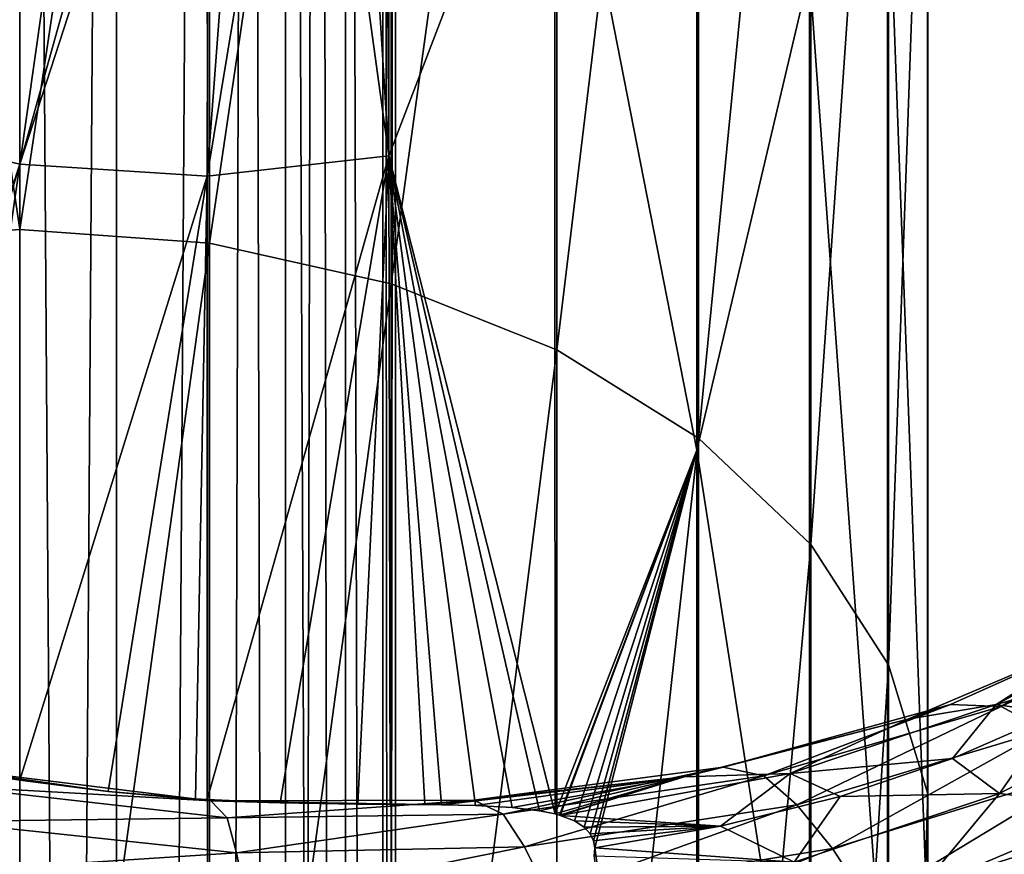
# Model space of a CAD drawing. Header units: metres. Extents: x -109 to 109, y -452 to 89.
# Tile 369 of 656: x 0 to 9, y -63 to -55. Entities that reach past the tile are written whole.
import ezdxf

# ---------------------------------------------------------------- set-up
doc = ezdxf.new("R2010")
doc.units = ezdxf.units.M
doc.layers.add('solid_K244270000C71_000_01', color=7, linetype='CONTINUOUS')
doc.layers.add('solid_k244270000c71_000_02', color=7, linetype='CONTINUOUS')

msp = doc.modelspace()

# ---------------------------------------------------------------- linework, layer by layer
at = {"layer": 'solid_K244270000C71_000_01'}
for points in [[(3.38175, -22.244411, 375.402008), (3.033048, -22.294632, 376.246521), (3.38074, -153.699997, 375.405762)], [(3.033048, -22.294632, 372.753296), (3.38175, -22.244411, 373.597809), (3.38074, -153.699997, 373.594025)], [(3.5, -22.22611, 374.499908), (3.5, -153.699997, 374.499908), (3.38074, -153.699997, 373.594025)], [(3.38175, -22.244411, 373.597809), (3.5, -22.22611, 374.499908), (3.38074, -153.699997, 373.594025)], [(3.38175, -22.244411, 375.402008), (3.38074, -153.699997, 375.405762), (3.5, -153.699997, 374.499908)], [(3.5, -22.22611, 374.499908), (3.38175, -22.244411, 375.402008), (3.5, -153.699997, 374.499908)], [(2.474925, -22.363464, 376.974731), (2.128956, -22.39905, 377.277954), (2.474874, -153.699997, 376.974792)], [(2.128956, -22.39905, 371.721863), (2.474925, -22.363464, 372.025085), (2.474874, -153.699997, 372.025024)], [(2.778136, -22.327826, 372.371063), (3.031089, -153.699997, 372.749908), (2.474874, -153.699997, 372.025024)], [(2.474925, -22.363464, 372.025085), (2.778136, -22.327826, 372.371063), (2.474874, -153.699997, 372.025024)], [(2.474925, -22.363464, 376.974731), (2.474874, -153.699997, 376.974792), (3.031089, -153.699997, 376.249908)], [(2.778137, -22.327826, 376.628754), (2.474925, -22.363464, 376.974731), (3.031089, -153.699997, 376.249908)], [(2.778136, -22.327826, 372.371063), (3.033048, -22.294632, 372.753296), (3.031089, -153.699997, 372.749908)], [(3.033048, -22.294632, 376.246521), (2.778137, -22.327826, 376.628754), (3.031089, -153.699997, 376.249908)], [(3.033048, -22.294632, 376.246521), (3.031089, -153.699997, 376.249908), (3.38074, -153.699997, 375.405762)], [(3.033048, -22.294632, 372.753296), (3.38074, -153.699997, 373.594025), (3.031089, -153.699997, 372.749908)], [(1.746732, -22.432095, 377.532867), (0.902252, -22.481905, 377.881622), (0.905867, -153.699997, 377.880646)], [(0.902252, -22.481905, 371.118195), (1.746732, -22.432095, 371.466919), (0.905867, -153.699997, 371.119171)], [(1.746732, -22.432095, 377.532867), (0.905867, -153.699997, 377.880646), (1.75, -153.699997, 377.531006)], [(1.746732, -22.432095, 371.466919), (1.75, -153.699997, 371.468811), (0.905867, -153.699997, 371.119171)], [(2.128956, -22.39905, 377.277954), (1.746732, -22.432095, 377.532867), (1.75, -153.699997, 377.531006)], [(1.746732, -22.432095, 371.466919), (2.128956, -22.39905, 371.721863), (1.75, -153.699997, 371.468811)], [(2.128956, -22.39905, 377.277954), (1.75, -153.699997, 377.531006), (2.474874, -153.699997, 376.974792)], [(2.128956, -22.39905, 371.721863), (2.474874, -153.699997, 372.025024), (1.75, -153.699997, 371.468811)], [(0.902252, -22.481905, 377.881622), (0, -22.5, 377.999908), (0.905867, -153.699997, 377.880646)], [(0, -22.5, 377.999908), (0, -153.699997, 377.999908), (0.905867, -153.699997, 377.880646)], [(0, -45.258682, 806.240356), (0, -57.165459, 818.389893), (1.767249, -45.397137, 806.116577)], [(0, -57.165459, 818.389893), (1.767249, -57.293434, 818.255249), (1.767249, -45.397137, 806.116577)], [(1.767249, -45.397137, 806.116577), (1.767249, -57.293434, 818.255249), (3.458888, -45.806995, 805.75)], [(1.767249, -57.293434, 818.255249), (3.458888, -57.672264, 817.85675), (3.458888, -45.806995, 805.75)], [(3.458888, -45.806995, 805.75), (3.458888, -57.672264, 817.85675), (4.999055, -46.47031, 805.156799)], [(3.458888, -57.672264, 817.85675), (4.999055, -58.285358, 817.211792), (4.999055, -46.47031, 805.156799)], [(4.999055, -46.47031, 805.156799), (4.999055, -58.285358, 817.211792), (6.320303, -47.358025, 804.362915)], [(4.999055, -58.285358, 817.211792), (6.320303, -59.105869, 816.348633), (6.320303, -47.358025, 804.362915)], [(6.320303, -47.358025, 804.362915), (6.320303, -59.105869, 816.348633), (7.364774, -48.431274, 803.403137)], [(6.320303, -59.105869, 816.348633), (7.364774, -60.097866, 815.305054), (7.364774, -48.431274, 803.403137)], [(7.364774, -48.431274, 803.403137), (7.364774, -60.097866, 815.305054), (8.086726, -49.643055, 802.319397)], [(4.980319, -52.459599, 791.095459), (6.304805, -49.453522, 789.332947), (6.304805, -59.219906, 800.414673)], [(6.304805, -59.219906, 800.414673), (6.304805, -49.453522, 789.332947), (7.353192, -54.772999, 797.731689)], [(7.364774, -60.097866, 815.305054), (8.086726, -61.217903, 814.12677), (8.086726, -49.643055, 802.319397)], [(8.086726, -49.643055, 802.319397), (8.086726, -61.217903, 814.12677), (8.454546, -50.940296, 801.159302)], [(3.08606, -50.881485, 787.571899), (3.399879, -50.761761, 787.629944), (3.437735, -56.479462, 794.37793)], [(3.399879, -50.761761, 787.629944), (3.440797, -50.743973, 787.636597), (3.437735, -56.479462, 794.37793)], [(4.980319, -52.459599, 791.095459), (3.437735, -56.479462, 794.37793), (3.440797, -50.743973, 787.636597)], [(2.683905, -50.999359, 787.486755), (3.08606, -50.881485, 787.571899), (3.437735, -56.479462, 794.37793)], [(8.086726, -61.217903, 814.12677), (8.454546, -62.416939, 812.865356), (8.454546, -50.940296, 801.159302)], [(8.454546, -50.940296, 801.159302), (8.454546, -62.416939, 812.865356), (8.452125, -52.266197, 799.973511)], [(1.744606, -56.670444, 793.772278), (2.683905, -50.999359, 787.486755), (3.437735, -56.479462, 794.37793)], [(1.744606, -56.670444, 793.772278), (2.163232, -51.104588, 787.370483), (2.683905, -50.999359, 787.486755)], [(0, -56.557533, 793.372009), (0, -51.105125, 786.926575), (0.765126, -51.177666, 787.071045)], [(1.744606, -56.670444, 793.772278), (1.75871, -51.154949, 787.280273), (2.163232, -51.104588, 787.370483)], [(0, -56.557533, 793.372009), (1.75871, -51.154949, 787.280273), (1.744606, -56.670444, 793.772278)], [(0, -56.557533, 793.372009), (1.507031, -51.173801, 787.225342), (1.75871, -51.154949, 787.280273)], [(0, -56.557533, 793.372009), (0.765126, -51.177666, 787.071045), (1.507031, -51.173801, 787.225342)], [(8.452125, -52.266197, 799.973511), (8.452125, -63.64246, 811.576111), (8.079568, -53.562691, 798.814087)], [(8.454546, -62.416939, 812.865356), (8.452125, -63.64246, 811.576111), (8.452125, -52.266197, 799.973511)], [(4.980319, -52.459599, 791.095459), (4.984968, -62.604515, 802.205444), (3.437735, -56.479462, 794.37793)], [(4.980319, -52.459599, 791.095459), (6.304805, -59.219906, 800.414673), (4.984968, -62.604515, 802.205444)], [(8.079568, -53.562691, 798.814087), (8.079568, -64.840797, 810.315491), (7.353192, -54.772999, 797.731689)], [(8.452125, -63.64246, 811.576111), (8.079568, -64.840797, 810.315491), (8.079568, -53.562691, 798.814087)], [(6.304805, -59.219906, 800.414673), (7.353192, -54.772999, 797.731689), (7.353192, -65.95948, 809.138611)], [(8.079568, -64.840797, 810.315491), (7.353192, -65.95948, 809.138611), (7.353192, -54.772999, 797.731689)], [(1.745519, -62.469433, 800.017822), (1.744606, -56.670444, 793.772278), (3.437735, -56.479462, 794.37793)], [(2.423455, -62.499325, 800.294861), (1.745519, -62.469433, 800.017822), (3.437735, -56.479462, 794.37793)], [(3.148458, -62.512676, 800.669373), (2.423455, -62.499325, 800.294861), (3.437735, -56.479462, 794.37793)], [(3.148458, -62.512676, 800.669373), (3.437735, -56.479462, 794.37793), (3.449899, -62.514793, 800.853271)], [(3.773135, -62.516808, 801.072388), (3.449899, -62.514793, 800.853271), (3.437735, -56.479462, 794.37793)], [(3.927027, -62.518402, 801.18573), (3.773135, -62.516808, 801.072388), (3.437735, -56.479462, 794.37793)], [(4.243268, -62.525089, 801.440186), (3.927027, -62.518402, 801.18573), (3.437735, -56.479462, 794.37793)], [(4.584789, -62.543655, 801.755249), (4.243268, -62.525089, 801.440186), (3.437735, -56.479462, 794.37793)], [(4.838393, -62.574013, 802.026794), (4.584789, -62.543655, 801.755249), (3.437735, -56.479462, 794.37793)], [(4.984968, -62.604515, 802.205444), (4.838393, -62.574013, 802.026794), (3.437735, -56.479462, 794.37793)], [(0, -62.288715, 799.570862), (0, -56.557533, 793.372009), (1.744606, -56.670444, 793.772278)], [(0.824356, -62.394142, 799.737488), (0, -62.288715, 799.570862), (1.744606, -56.670444, 793.772278)], [(1.636491, -62.462719, 799.979126), (0.824356, -62.394142, 799.737488), (1.744606, -56.670444, 793.772278)], [(1.636491, -62.462719, 799.979126), (1.744606, -56.670444, 793.772278), (1.745519, -62.469433, 800.017822)], [(0, -57.165459, 818.389893), (0, -70.023048, 829.52832), (1.767249, -57.293434, 818.255249)], [(0, -70.023048, 829.52832), (1.767249, -70.139702, 829.383789), (1.767249, -57.293434, 818.255249)], [(1.767249, -57.293434, 818.255249), (1.767249, -70.139702, 829.383789), (3.458888, -57.672264, 817.85675)], [(1.767249, -70.139702, 829.383789), (3.458888, -70.485008, 828.955872), (3.458888, -57.672264, 817.85675)], [(3.458888, -57.672264, 817.85675), (3.458888, -70.485008, 828.955872), (4.999055, -58.285358, 817.211792)], [(3.458888, -70.485008, 828.955872), (4.999055, -71.043861, 828.263367), (4.999055, -58.285358, 817.211792)], [(4.999055, -58.285358, 817.211792), (4.999055, -71.043861, 828.263367), (6.320303, -59.105869, 816.348633)], [(4.999055, -71.043861, 828.263367), (6.320303, -71.791771, 827.336609), (6.320303, -59.105869, 816.348633)], [(6.320303, -59.105869, 816.348633), (6.320303, -71.791771, 827.336609), (7.364774, -60.097866, 815.305054)], [(5.026838, -62.616127, 802.26062), (4.984968, -62.604515, 802.205444), (6.304805, -59.219906, 800.414673)], [(5.031427, -62.6175, 802.266785), (5.026838, -62.616127, 802.26062), (6.304805, -59.219906, 800.414673)], [(5.16371, -62.669056, 802.4599), (5.031427, -62.6175, 802.266785), (6.304805, -59.219906, 800.414673)], [(5.253786, -62.727375, 802.618042), (5.16371, -62.669056, 802.4599), (6.304805, -59.219906, 800.414673)], [(5.310539, -62.789593, 802.744629), (5.253786, -62.727375, 802.618042), (6.304805, -59.219906, 800.414673)], [(5.341755, -62.853161, 802.844238), (5.310539, -62.789593, 802.744629), (6.304805, -59.219906, 800.414673)], [(5.354032, -62.919346, 802.924866), (5.341755, -62.853161, 802.844238), (6.304805, -59.219906, 800.414673)], [(5.354032, -62.919346, 802.924866), (6.304805, -59.219906, 800.414673), (6.304805, -69.799919, 810.722412)], [(6.304805, -69.799919, 810.722412), (6.304805, -59.219906, 800.414673), (7.353192, -65.95948, 809.138611)], [(6.320303, -71.791771, 827.336609), (7.364774, -72.695999, 826.216125), (7.364774, -60.097866, 815.305054)], [(7.364774, -60.097866, 815.305054), (7.364774, -72.695999, 826.216125), (8.086726, -61.217903, 814.12677)], [(10.094401, -60.946835, 805.019165), (10.518476, -60.75861, 804.564392), (8.66574, -61.586098, 802.993042)], [(9.136326, -61.602802, 802.507141), (8.66574, -61.586098, 802.993042), (10.518476, -60.75861, 804.564392)], [(9.090333, -61.584412, 804.826172), (10.512353, -61.190914, 806.77417), (10.725115, -60.723637, 806.457886)], [(9.090333, -61.584412, 804.826172), (10.725115, -60.723637, 806.457886), (10.094401, -60.946835, 805.019165)], [(9.136326, -61.602802, 802.507141), (10.518476, -60.75861, 804.564392), (11.060643, -60.698086, 804.15509)], [(9.136326, -61.602802, 802.507141), (11.060643, -60.698086, 804.15509), (9.54297, -61.823288, 801.981445)], [(8.267884, -61.722729, 803.48645), (10.094401, -60.946835, 805.019165), (8.66574, -61.586098, 802.993042)], [(9.090333, -61.584412, 804.826172), (10.094401, -60.946835, 805.019165), (8.267884, -61.722729, 803.48645)], [(7.364774, -72.695999, 826.216125), (8.086726, -73.716942, 824.950989), (8.086726, -61.217903, 814.12677)], [(8.086726, -61.217903, 814.12677), (8.086726, -73.716942, 824.950989), (8.454546, -62.416939, 812.865356)], [(9.090333, -61.584412, 804.826172), (9.643143, -61.670788, 805.865601), (10.512353, -61.190914, 806.77417)], [(8.267884, -61.722729, 803.48645), (8.66574, -61.586098, 802.993042), (6.547635, -62.169487, 801.667664)], [(6.926152, -62.250168, 801.117859), (6.547635, -62.169487, 801.667664), (8.66574, -61.586098, 802.993042)], [(6.926152, -62.250168, 801.117859), (8.66574, -61.586098, 802.993042), (9.136326, -61.602802, 802.507141)], [(7.171659, -62.226677, 803.4198), (8.683532, -62.08889, 805.022156), (9.090333, -61.584412, 804.826172)], [(7.171659, -62.226677, 803.4198), (9.090333, -61.584412, 804.826172), (8.267884, -61.722729, 803.48645)], [(9.090333, -61.584412, 804.826172), (8.683532, -62.08889, 805.022156), (9.643143, -61.670788, 805.865601)], [(9.12191, -62.415462, 805.714111), (10.750194, -61.562458, 807.353271), (9.643143, -61.670788, 805.865601)], [(10.179019, -62.550617, 806.778564), (10.750194, -61.562458, 807.353271), (9.12191, -62.415462, 805.714111)], [(6.926152, -62.250168, 801.117859), (9.136326, -61.602802, 802.507141), (7.234425, -62.519547, 800.550476)], [(9.136326, -61.602802, 802.507141), (9.54297, -61.823288, 801.981445), (7.234425, -62.519547, 800.550476)], [(9.12191, -62.415462, 805.714111), (9.643143, -61.670788, 805.865601), (8.683532, -62.08889, 805.022156)], [(6.185346, -62.257469, 802.197571), (8.267884, -61.722729, 803.48645), (6.547635, -62.169487, 801.667664)], [(7.171659, -62.226677, 803.4198), (8.267884, -61.722729, 803.48645), (6.185346, -62.257469, 802.197571)], [(7.234425, -62.519547, 800.550476), (9.54297, -61.823288, 801.981445), (7.566905, -62.92651, 800.061462)], [(9.54297, -61.823288, 801.981445), (9.981547, -62.178738, 801.537964), (7.566905, -62.92651, 800.061462)], [(7.171659, -62.226677, 803.4198), (7.639399, -62.440617, 804.246216), (8.683532, -62.08889, 805.022156)], [(9.12191, -62.415462, 805.714111), (8.683532, -62.08889, 805.022156), (7.639399, -62.440617, 804.246216)], [(-0.722112, -62.174618, 799.387146), (0, -62.288715, 799.570862), (0.824356, -62.394142, 799.737488)], [(1.780534, -62.482254, 799.852295), (-0.722112, -62.174618, 799.387146), (0.824356, -62.394142, 799.737488)], [(-0.695968, -62.34367, 798.740723), (-0.722112, -62.174618, 799.387146), (1.780534, -62.482254, 799.852295)], [(6.185346, -62.257469, 802.197571), (6.547635, -62.169487, 801.667664), (4.229111, -62.476025, 800.61499)], [(4.49963, -62.604855, 800.016052), (4.229111, -62.476025, 800.61499), (6.547635, -62.169487, 801.667664)], [(4.49963, -62.604855, 800.016052), (6.547635, -62.169487, 801.667664), (6.926152, -62.250168, 801.117859)], [(7.171659, -62.226677, 803.4198), (5.031427, -62.6175, 802.266785), (6.525148, -62.7192, 803.545288)], [(7.171659, -62.226677, 803.4198), (6.185346, -62.257469, 802.197571), (5.031427, -62.6175, 802.266785)], [(7.171659, -62.226677, 803.4198), (6.525148, -62.7192, 803.545288), (7.639399, -62.440617, 804.246216)], [(7.566905, -62.92651, 800.061462), (9.981547, -62.178738, 801.537964), (7.899507, -63.436657, 799.681274)], [(9.981547, -62.178738, 801.537964), (10.420284, -62.638542, 801.203918), (7.899507, -63.436657, 799.681274)], [(6.185346, -62.257469, 802.197571), (3.927027, -62.518402, 801.18573), (4.243268, -62.525089, 801.440186)], [(6.185346, -62.257469, 802.197571), (4.229111, -62.476025, 800.61499), (3.927027, -62.518402, 801.18573)], [(6.185346, -62.257469, 802.197571), (4.243268, -62.525089, 801.440186), (4.584789, -62.543655, 801.755249)], [(4.49963, -62.604855, 800.016052), (6.926152, -62.250168, 801.117859), (4.699902, -62.909679, 799.419434)], [(6.185346, -62.257469, 802.197571), (4.584789, -62.543655, 801.755249), (4.838393, -62.574013, 802.026794)], [(6.926152, -62.250168, 801.117859), (7.234425, -62.519547, 800.550476), (4.699902, -62.909679, 799.419434)], [(6.185346, -62.257469, 802.197571), (4.838393, -62.574013, 802.026794), (4.984968, -62.604515, 802.205444)], [(6.185346, -62.257469, 802.197571), (4.984968, -62.604515, 802.205444), (5.026838, -62.616127, 802.26062)], [(6.185346, -62.257469, 802.197571), (5.026838, -62.616127, 802.26062), (5.031427, -62.6175, 802.266785)], [(-0.695968, -62.34367, 798.740723), (1.780534, -62.482254, 799.852295), (1.931792, -62.640926, 799.220886)], [(1.780534, -62.482254, 799.852295), (0.824356, -62.394142, 799.737488), (1.636491, -62.462719, 799.979126)], [(7.209278, -63.052387, 804.30072), (9.12191, -62.415462, 805.714111), (7.639399, -62.440617, 804.246216)], [(8.371524, -63.31691, 805.228577), (9.12191, -62.415462, 805.714111), (7.209278, -63.052387, 804.30072)], [(8.086726, -73.716942, 824.950989), (8.454546, -74.809891, 823.596619), (8.454546, -62.416939, 812.865356)], [(8.371524, -63.31691, 805.228577), (10.179019, -62.550617, 806.778564), (9.12191, -62.415462, 805.714111)], [(8.454546, -62.416939, 812.865356), (8.454546, -74.809891, 823.596619), (8.452125, -63.64246, 811.576111)], [(1.780534, -62.482254, 799.852295), (1.636491, -62.462719, 799.979126), (1.745519, -62.469433, 800.017822)], [(1.780534, -62.482254, 799.852295), (1.745519, -62.469433, 800.017822), (2.423455, -62.499325, 800.294861)], [(4.229111, -62.476025, 800.61499), (1.780534, -62.482254, 799.852295), (3.773135, -62.516808, 801.072388)], [(1.931792, -62.640926, 799.220886), (1.780534, -62.482254, 799.852295), (4.229111, -62.476025, 800.61499)], [(1.780534, -62.482254, 799.852295), (3.449899, -62.514793, 800.853271), (3.773135, -62.516808, 801.072388)], [(1.780534, -62.482254, 799.852295), (3.148458, -62.512676, 800.669373), (3.449899, -62.514793, 800.853271)], [(1.780534, -62.482254, 799.852295), (2.423455, -62.499325, 800.294861), (3.148458, -62.512676, 800.669373)], [(1.931792, -62.640926, 799.220886), (4.229111, -62.476025, 800.61499), (4.49963, -62.604855, 800.016052)], [(4.229111, -62.476025, 800.61499), (3.773135, -62.516808, 801.072388), (3.927027, -62.518402, 801.18573)], [(7.209278, -63.052387, 804.30072), (7.639399, -62.440617, 804.246216), (6.525148, -62.7192, 803.545288)], [(1.931792, -62.640926, 799.220886), (4.49963, -62.604855, 800.016052), (2.017774, -62.966568, 798.608398)], [(4.49963, -62.604855, 800.016052), (4.699902, -62.909679, 799.419434), (2.017774, -62.966568, 798.608398)], [(4.699902, -62.909679, 799.419434), (7.234425, -62.519547, 800.550476), (4.915901, -63.353905, 798.898621)], [(7.234425, -62.519547, 800.550476), (7.566905, -62.92651, 800.061462), (4.915901, -63.353905, 798.898621)], [(10.495028, -63.109165, 806.917053), (10.179019, -62.550617, 806.778564), (8.371524, -63.31691, 805.228577)], [(6.525148, -62.7192, 803.545288), (5.031427, -62.6175, 802.266785), (5.16371, -62.669056, 802.4599)], [(6.525148, -62.7192, 803.545288), (5.16371, -62.669056, 802.4599), (5.253786, -62.727375, 802.618042)], [(7.899507, -63.436657, 799.681274), (10.420284, -62.638542, 801.203918), (8.20814, -64.015854, 799.440247)], [(10.420284, -62.638542, 801.203918), (10.827405, -63.172367, 801.006409), (8.20814, -64.015854, 799.440247)], [(6.525148, -62.7192, 803.545288), (5.253786, -62.727375, 802.618042), (5.310539, -62.789593, 802.744629)], [(6.525148, -62.7192, 803.545288), (5.310539, -62.789593, 802.744629), (5.341755, -62.853161, 802.844238)], [(6.525148, -62.7192, 803.545288), (5.341755, -62.853161, 802.844238), (5.354032, -62.919346, 802.924866)], [(7.209278, -63.052387, 804.30072), (6.525148, -62.7192, 803.545288), (5.354032, -62.919346, 802.924866)], [(2.017774, -62.966568, 798.608398), (4.699902, -62.909679, 799.419434), (2.110507, -63.432537, 798.070374)], [(4.699902, -62.909679, 799.419434), (4.915901, -63.353905, 798.898621), (2.110507, -63.432537, 798.070374)], [(4.915901, -63.353905, 798.898621), (7.566905, -62.92651, 800.061462), (5.131979, -63.900383, 798.486267)], [(7.566905, -62.92651, 800.061462), (7.899507, -63.436657, 799.681274), (5.131979, -63.900383, 798.486267)], [(5.349614, -62.992958, 802.993713), (5.354032, -62.919346, 802.924866), (6.304805, -69.799919, 810.722412)], [(7.209278, -63.052387, 804.30072), (5.354032, -62.919346, 802.924866), (5.349614, -62.992958, 802.993713)]]:
    msp.add_3dface(points, dxfattribs=at)
at = {"layer": 'solid_k244270000c71_000_02'}
for points in [[(-0.902252, -22.481905, 371.118195), (0, -22.5, 370.999908), (-0.905867, -153.699997, 371.119171)], [(0, -22.5, 370.999908), (0, -153.699997, 370.999908), (-0.905867, -153.699997, 371.119171)], [(0, -22.5, 377.999908), (-0.902251, -22.481905, 377.881622), (0, -153.699997, 377.999908)], [(0.902252, -22.481905, 371.118195), (0.905867, -153.699997, 371.119171), (0, -153.699997, 370.999908)], [(0.902252, -22.481905, 371.118195), (0, -153.699997, 370.999908), (0, -22.5, 370.999908)], [(-1.744606, -45.393581, 806.119751), (0, -57.165459, 818.389893), (0, -45.258682, 806.240356)], [(-1.744606, -45.393581, 806.119751), (-1.744606, -57.29015, 818.258728), (0, -57.165459, 818.389893)], [(-0.752332, -50.958996, 786.798828), (0, -51.105125, 786.926575), (-1.767249, -56.141182, 793.180969)], [(-1.767249, -56.141182, 793.180969), (0, -51.105125, 786.926575), (0, -56.557533, 793.372009)], [(-1.767249, -56.141182, 793.180969), (0, -56.557533, 793.372009), (-1.769438, -61.932724, 799.470032)], [(-1.589394, -61.977066, 799.463745), (-1.769438, -61.932724, 799.470032), (0, -56.557533, 793.372009)], [(-0.804121, -62.149063, 799.481079), (-1.589394, -61.977066, 799.463745), (0, -56.557533, 793.372009)], [(-0.804121, -62.149063, 799.481079), (0, -56.557533, 793.372009), (0, -62.288715, 799.570862)], [(-1.744606, -57.29015, 818.258728), (0, -70.023048, 829.52832), (0, -57.165459, 818.389893)], [(-1.744606, -57.29015, 818.258728), (-1.744606, -70.136703, 829.387512), (0, -70.023048, 829.52832)], [(-0.722112, -62.174618, 799.387146), (-0.804121, -62.149063, 799.481079), (0, -62.288715, 799.570862)], [(-0.695968, -62.34367, 798.740723), (1.931792, -62.640926, 799.220886), (-0.726944, -62.674835, 798.125977)], [(-0.726944, -62.674835, 798.125977), (2.017774, -62.966568, 798.608398), (-0.760353, -63.146328, 797.585815)], [(1.931792, -62.640926, 799.220886), (2.017774, -62.966568, 798.608398), (-0.726944, -62.674835, 798.125977)], [(2.017774, -62.966568, 798.608398), (2.110507, -63.432537, 798.070374), (-0.760353, -63.146328, 797.585815)]]:
    msp.add_3dface(points, dxfattribs=at)

doc.saveas('drawing.dxf')
